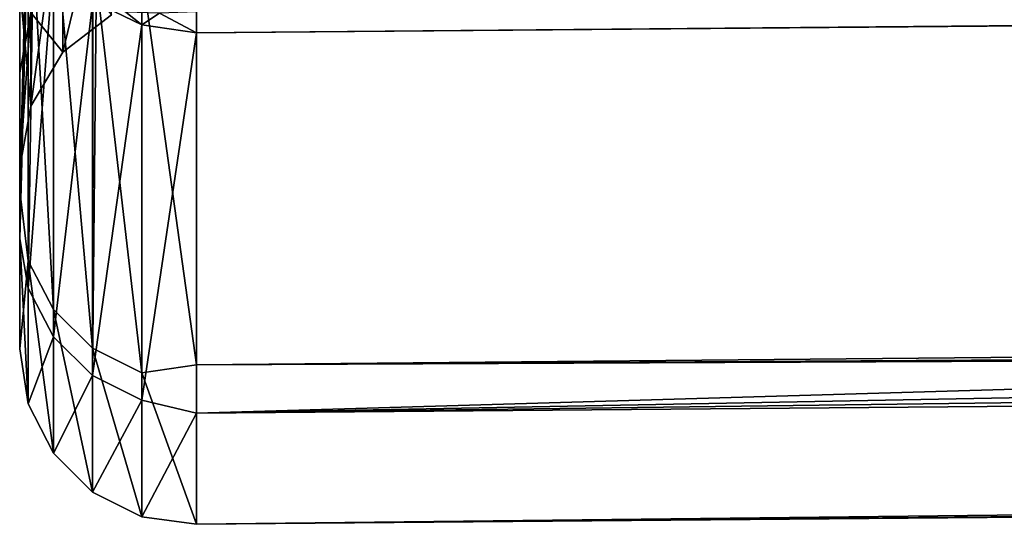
# Model space of a CAD drawing. Header units: millimetres. Extents: x -147 to 182, y -41 to 41.
# Tile 257 of 309: x 138.7 to 139.823, y -22.997 to -22.422. Entities that reach past the tile are written whole.
import ezdxf

# ---------------------------------------------------------------- set-up
doc = ezdxf.new("R2010")
doc.units = ezdxf.units.MM
doc.header["$LTSCALE"] = 51.403556
for name, color, linetype in [('101', 7, 'CONTINUOUS'), ('111', 7, 'CONTINUOUS'), ('112', 7, 'CONTINUOUS'), ('116', 7, 'CONTINUOUS'), ('96', 7, 'CONTINUOUS'), ('97', 7, 'CONTINUOUS')]:
    doc.layers.add(name, color=color, linetype=linetype)

msp = doc.modelspace()

# ---------------------------------------------------------------- linework, layer by layer
at = {"layer": '101', "color": 7, "linetype": 'CONTINUOUS'}
for points in [[(138.7, -22.6166, -2.872), (138.7, -22.1326, -5.4686), (138.7098, -22.24, -5.2888), (138.7, -22.6166, -2.872)], [(138.7, -22.6166, -2.872), (138.7098, -22.24, -5.2888), (138.7098, -22.6965, -2.7306), (138.7, -22.6166, -2.872)], [(138.7, -22.2414, 5.0081), (138.7, -22.6714, 2.4018), (138.7098, -22.3018, 5.0217), (138.7, -22.2414, 5.0081)], [(138.7385, -22.2945, -5.3017), (138.7385, -22.7522, -2.7373), (138.7098, -22.24, -5.2888), (138.7385, -22.2945, -5.3017)], [(138.7098, -22.24, -5.2888), (138.7385, -22.7522, -2.7373), (138.7098, -22.6965, -2.7306), (138.7098, -22.24, -5.2888)], [(138.7832, -22.3377, -5.312), (138.7832, -22.7962, -2.7426), (138.7385, -22.2945, -5.3017), (138.7832, -22.3377, -5.312)], [(138.7385, -22.2945, -5.3017), (138.7832, -22.7962, -2.7426), (138.7385, -22.7522, -2.7373), (138.7385, -22.2945, -5.3017)], [(138.7, -22.6714, 2.4018), (138.7098, -22.7276, 2.4582), (138.7098, -22.3018, 5.0217), (138.7, -22.6714, 2.4018)], [(138.7098, -22.3018, 5.0217), (138.7098, -22.7276, 2.4582), (138.7159, -22.3175, 5.0252), (138.7098, -22.3018, 5.0217)], [(138.7098, -22.7276, 2.4582), (138.7385, -22.3565, 5.034), (138.7159, -22.3175, 5.0252), (138.7098, -22.7276, 2.4582)], [(138.9018, -22.3269, -5.5163), (138.9018, -22.8151, -2.8968), (138.8395, -22.3652, -5.3185), (138.9018, -22.3269, -5.5163)], [(138.8395, -22.3652, -5.3185), (138.8395, -22.8243, -2.7459), (138.7832, -22.3377, -5.312), (138.8395, -22.3652, -5.3185)], [(138.7832, -22.3377, -5.312), (138.8395, -22.8243, -2.7459), (138.7832, -22.7962, -2.7426), (138.7832, -22.3377, -5.312)], [(138.7385, -22.7834, 2.4642), (138.7385, -22.3565, 5.034), (138.7098, -22.7276, 2.4582), (138.7385, -22.7834, 2.4642)], [(138.7385, -22.7834, 2.4642), (138.7833, -22.3998, 5.0437), (138.7385, -22.3565, 5.034), (138.7385, -22.7834, 2.4642)], [(138.8395, -22.3652, -5.3185), (138.9018, -22.8151, -2.8968), (138.8395, -22.8243, -2.7459), (138.8395, -22.3652, -5.3185)], [(138.7832, -22.8275, 2.469), (138.7833, -22.3998, 5.0437), (138.7385, -22.7834, 2.4642), (138.7832, -22.8275, 2.469)], [(138.7833, -22.3998, 5.0437), (138.7832, -22.8275, 2.469), (138.7871, -22.4024, 5.0443), (138.7833, -22.3998, 5.0437)], [(138.7832, -22.8275, 2.469), (138.8395, -22.4274, 5.05), (138.7871, -22.4024, 5.0443), (138.7832, -22.8275, 2.469)], [(138.8395, -22.8556, 2.472), (138.8395, -22.4274, 5.05), (138.7832, -22.8275, 2.469), (138.8395, -22.8556, 2.472)], [(138.8395, -22.8556, 2.472), (138.9018, -22.4365, 5.052), (138.8395, -22.4274, 5.05), (138.8395, -22.8556, 2.472)], [(138.9018, -22.8702, 2.423), (138.9018, -22.4365, 5.052), (138.8395, -22.8556, 2.472), (138.9018, -22.8702, 2.423)], [(138.7, -22.797, -0.2368), (138.7, -22.6166, -2.872), (138.7098, -22.6965, -2.7306), (138.7, -22.797, -0.2368)], [(138.7, -22.6714, 2.4018), (138.7, -22.797, -0.2368), (138.7098, -22.8598, -0.1371), (138.7, -22.6714, 2.4018)], [(138.7, -22.6714, 2.4018), (138.7098, -22.8598, -0.1371), (138.7098, -22.7276, 2.4582), (138.7, -22.6714, 2.4018)], [(138.7, -22.797, -0.2368), (138.7098, -22.6965, -2.7306), (138.7098, -22.8598, -0.1371), (138.7, -22.797, -0.2368)], [(138.7385, -22.7522, -2.7373), (138.7385, -22.9158, -0.1374), (138.7098, -22.6965, -2.7306), (138.7385, -22.7522, -2.7373)], [(138.7098, -22.6965, -2.7306), (138.7385, -22.9158, -0.1374), (138.7098, -22.8598, -0.1371), (138.7098, -22.6965, -2.7306)], [(138.7098, -22.8598, -0.1371), (138.7385, -22.7834, 2.4642), (138.7098, -22.7276, 2.4582), (138.7098, -22.8598, -0.1371)], [(138.7832, -22.7962, -2.7426), (138.7832, -22.9602, -0.1377), (138.7385, -22.7522, -2.7373), (138.7832, -22.7962, -2.7426)], [(138.7385, -22.7522, -2.7373), (138.7832, -22.9602, -0.1377), (138.7385, -22.9158, -0.1374), (138.7385, -22.7522, -2.7373)], [(138.7385, -22.9158, -0.1374), (138.7385, -22.7834, 2.4642), (138.7098, -22.8598, -0.1371), (138.7385, -22.9158, -0.1374)], [(138.7385, -22.9158, -0.1374), (138.7832, -22.8275, 2.469), (138.7385, -22.7834, 2.4642), (138.7385, -22.9158, -0.1374)], [(138.8395, -22.8243, -2.7459), (138.8395, -22.9885, -0.1378), (138.7832, -22.7962, -2.7426), (138.8395, -22.8243, -2.7459)], [(138.7832, -22.7962, -2.7426), (138.8395, -22.9885, -0.1378), (138.7832, -22.9602, -0.1377), (138.7832, -22.7962, -2.7426)], [(138.9018, -22.8151, -2.8968), (138.9018, -22.997, -0.2385), (138.8395, -22.8243, -2.7459), (138.9018, -22.8151, -2.8968)], [(138.7832, -22.9602, -0.1377), (138.7832, -22.8275, 2.469), (138.7385, -22.9158, -0.1374), (138.7832, -22.9602, -0.1377)], [(138.7832, -22.9602, -0.1377), (138.8395, -22.8556, 2.472), (138.7832, -22.8275, 2.469), (138.7832, -22.9602, -0.1377)], [(138.8395, -22.8243, -2.7459), (138.9018, -22.997, -0.2385), (138.8395, -22.9885, -0.1378), (138.8395, -22.8243, -2.7459)], [(138.8395, -22.9885, -0.1378), (138.8395, -22.8556, 2.472), (138.7832, -22.9602, -0.1377), (138.8395, -22.9885, -0.1378)], [(138.8395, -22.9885, -0.1378), (138.9018, -22.8702, 2.423), (138.8395, -22.8556, 2.472), (138.8395, -22.9885, -0.1378)], [(138.9018, -22.997, -0.2385), (138.9018, -22.8702, 2.423), (138.8395, -22.9885, -0.1378), (138.9018, -22.997, -0.2385)]]:
    msp.add_3dface(points, dxfattribs=at)
at = {"layer": '111', "color": 7, "linetype": 'CONTINUOUS'}
for points in [[(138.9018, -22.4365, 5.052), (180.2356, -22.0708, 4.9885), (138.9017, -22.4128, 5.111), (138.9018, -22.4365, 5.052)], [(138.9018, -22.4365, 5.052), (159.6513, -22.2647, 4.9906), (180.2356, -22.0708, 4.9885), (138.9018, -22.4365, 5.052)]]:
    msp.add_3dface(points, dxfattribs=at)
at = {"layer": '112', "color": 7, "linetype": 'CONTINUOUS'}
for points in [[(138.7871, -22.4024, 5.0443), (138.8395, -22.4274, 5.05), (138.8213, -22.413, 5.074), (138.7871, -22.4024, 5.0443)], [(138.8395, -22.4274, 5.05), (138.8597, -22.4144, 5.1), (138.8213, -22.413, 5.074), (138.8395, -22.4274, 5.05)], [(138.8395, -22.4274, 5.05), (138.9018, -22.4365, 5.052), (138.8597, -22.4144, 5.1), (138.8395, -22.4274, 5.05)], [(138.9018, -22.4365, 5.052), (138.9017, -22.4128, 5.111), (138.8597, -22.4144, 5.1), (138.9018, -22.4365, 5.052)]]:
    msp.add_3dface(points, dxfattribs=at)
at = {"layer": '116', "color": 7, "linetype": 'CONTINUOUS'}
for points in [[(138.7, -22.4821, 2.2475), (138.7, -22.0636, 4.8676), (138.7127, -22.4135, 2.2288), (138.7, -22.4821, 2.2475)], [(138.8047, -22.416, -0.3222), (138.8047, -22.2287, -2.909), (138.7491, -22.4588, -0.4248), (138.8047, -22.416, -0.3222)], [(138.7491, -22.4588, -0.4248), (138.8047, -22.2287, -2.909), (138.7491, -22.2526, -3.0664), (138.7491, -22.4588, -0.4248)], [(138.7491, -22.4588, -0.4248), (138.7491, -22.2526, -3.0664), (138.7127, -22.5201, -0.4259), (138.7491, -22.4588, -0.4248)], [(138.7127, -22.5201, -0.4259), (138.7491, -22.2526, -3.0664), (138.7127, -22.3132, -3.0748), (138.7127, -22.5201, -0.4259)], [(138.7, -22.3841, -3.0737), (138.7127, -22.5201, -0.4259), (138.7127, -22.3132, -3.0748), (138.7, -22.3841, -3.0737)], [(138.7491, -22.3526, 2.2228), (138.7491, -22.4588, -0.4248), (138.7127, -22.4135, 2.2288), (138.7491, -22.3526, 2.2228)], [(138.7491, -22.3526, 2.2228), (138.8047, -22.416, -0.3222), (138.7491, -22.4588, -0.4248), (138.7491, -22.3526, 2.2228)], [(138.7, -22.3841, -3.0737), (138.7, -22.5903, -0.4156), (138.7127, -22.5201, -0.4259), (138.7, -22.3841, -3.0737)], [(138.7, -22.5903, -0.4156), (138.7, -22.4821, 2.2475), (138.7127, -22.4135, 2.2288), (138.7, -22.5903, -0.4156)], [(138.7, -22.5903, -0.4156), (138.7127, -22.4135, 2.2288), (138.7127, -22.5201, -0.4259), (138.7, -22.5903, -0.4156)], [(138.7127, -22.4135, 2.2288), (138.7491, -22.4588, -0.4248), (138.7127, -22.5201, -0.4259), (138.7127, -22.4135, 2.2288)]]:
    msp.add_3dface(points, dxfattribs=at)
at = {"layer": '96', "color": 7, "linetype": 'CONTINUOUS'}
for points in [[(138.7, -22.0636, 4.8676), (138.7, -22.4821, 2.2475), (138.7, -22.6714, 2.4018), (138.7, -22.0636, 4.8676)], [(138.7, -22.2414, 5.0081), (138.7, -22.0636, 4.8676), (138.7, -22.6714, 2.4018), (138.7, -22.2414, 5.0081)], [(138.7, -22.6166, -2.872), (138.7, -22.3841, -3.0737), (138.7, -22.1326, -5.4686), (138.7, -22.6166, -2.872)], [(138.7, -22.5903, -0.4156), (138.7, -22.3841, -3.0737), (138.7, -22.6166, -2.872), (138.7, -22.5903, -0.4156)], [(138.7, -22.4821, 2.2475), (138.7, -22.5903, -0.4156), (138.7, -22.797, -0.2368), (138.7, -22.4821, 2.2475)], [(138.7, -22.6714, 2.4018), (138.7, -22.4821, 2.2475), (138.7, -22.797, -0.2368), (138.7, -22.6714, 2.4018)], [(138.7, -22.797, -0.2368), (138.7, -22.5903, -0.4156), (138.7, -22.6166, -2.872), (138.7, -22.797, -0.2368)]]:
    msp.add_3dface(points, dxfattribs=at)
at = {"layer": '97', "color": 7, "linetype": 'CONTINUOUS'}
for points in [[(180.2356, -22.0942, 4.9297), (159.6513, -22.2647, 4.9906), (138.9018, -22.8702, 2.423), (180.2356, -22.0942, 4.9297)], [(180.2356, -22.3467, 3.6169), (180.2356, -22.0942, 4.9297), (138.9018, -22.8702, 2.423), (180.2356, -22.3467, 3.6169)], [(180.2356, -22.2133, -4.3618), (180.2356, -22.432, -3.0431), (138.9018, -22.3269, -5.5163), (180.2356, -22.2133, -4.3618)], [(159.6513, -22.2647, 4.9906), (138.9018, -22.4365, 5.052), (138.9018, -22.8702, 2.423), (159.6513, -22.2647, 4.9906)], [(138.9018, -22.3269, -5.5163), (180.2356, -22.432, -3.0431), (138.9018, -22.8151, -2.8968), (138.9018, -22.3269, -5.5163)], [(180.2356, -22.5212, 2.2916), (180.2356, -22.3467, 3.6169), (138.9018, -22.8702, 2.423), (180.2356, -22.5212, 2.2916)], [(180.2356, -22.432, -3.0431), (180.2356, -22.5725, -1.7137), (138.9018, -22.8151, -2.8968), (180.2356, -22.432, -3.0431)], [(180.2356, -22.6172, 0.9583), (180.2356, -22.5212, 2.2916), (138.9018, -22.997, -0.2385), (180.2356, -22.6172, 0.9583)], [(138.9018, -22.997, -0.2385), (180.2356, -22.5212, 2.2916), (138.9018, -22.8702, 2.423), (138.9018, -22.997, -0.2385)], [(180.2356, -22.5725, -1.7137), (180.2356, -22.6343, -0.3784), (138.9018, -22.8151, -2.8968), (180.2356, -22.5725, -1.7137)], [(180.2356, -22.6343, -0.3784), (180.2356, -22.6172, 0.9583), (138.9018, -22.997, -0.2385), (180.2356, -22.6343, -0.3784)], [(138.9018, -22.8151, -2.8968), (180.2356, -22.6343, -0.3784), (138.9018, -22.997, -0.2385), (138.9018, -22.8151, -2.8968)]]:
    msp.add_3dface(points, dxfattribs=at)

doc.saveas('drawing.dxf')
